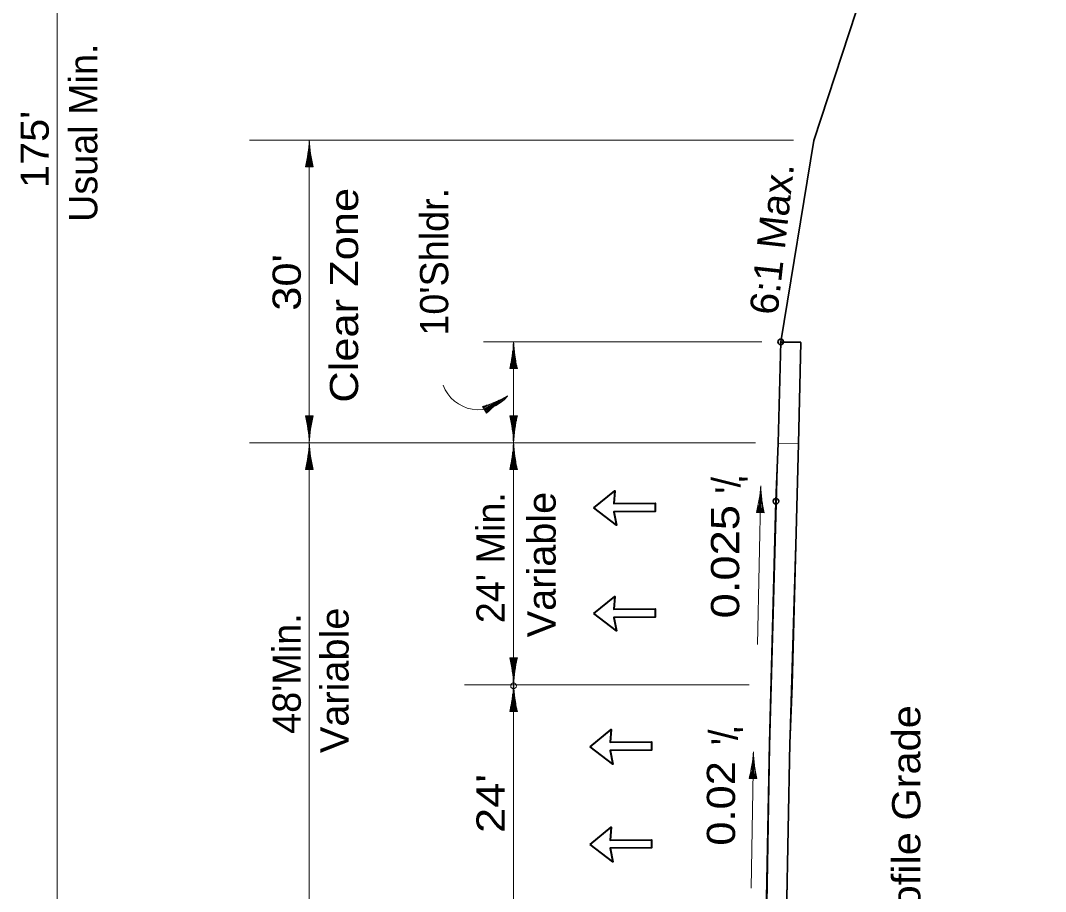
# Model space of a CAD drawing. Extents: x 2363427 to 2368559, y 6957299 to 6980140.
# Drawn here: x 2363673 to 2364182, y 6959151 to 6959583 of the extents above; entities that cross this region are included whole.
import ezdxf
from ezdxf.enums import TextEntityAlignment as Align

# ---------------------------------------------------------------- set-up
doc = ezdxf.new("R2010")
doc.units = 0
doc.header["$LTSCALE"] = 5.6
doc.header["$PDMODE"] = 32
doc.header["$PDSIZE"] = 2.8
for name, color, linetype, lineweight in [('3', 7, 'Continuous', 35), ('4', 7, 'Continuous', 13), ('40', 7, 'Continuous', 35), ('6', 7, 'Continuous', 13), ('8', 7, 'Continuous', 13)]:
    doc.layers.add(name, color=color, linetype=linetype, lineweight=lineweight)

msp = doc.modelspace()

# ---------------------------------------------------------------- linework, layer by layer
at = {"layer": '3', "lineweight": 13}
for p, q in [((2364056.564, 6959523.819), (2363786.818, 6959523.819)), ((2364040.881, 6959423.819), (2363902.871, 6959423.819)), ((2364037.745, 6959373.819), (2363786.818, 6959373.819)), ((2364048.036, 6959344.557), (2364047.855, 6959344.765)), ((2364034.607, 6959253.819), (2363893.462, 6959253.819))]:
    msp.add_line(p, q, dxfattribs=at)
at = {"layer": '3'}
for p, q in [((2364049.029, 6959373.639), (2364050.199, 6959423.789)), ((2364060.199, 6959423.673), (2364050.701, 6959423.673)), ((2364059.027, 6959373.405), (2364060.196, 6959423.556)), ((2364047.855, 6959344.765), (2364049.029, 6959373.639)), ((2364055.893, 6959253.511), (2364059.026, 6959373.377)), ((2364044.722, 6959224.899), (2364047.855, 6959344.765)), ((2364054.717, 6959224.596), (2364055.891, 6959253.438)), ((2364041.132, 6959044.947), (2364044.722, 6959224.899)), ((2364051.131, 6959044.747), (2364054.721, 6959224.7))]:
    msp.add_line(p, q, dxfattribs=at)
msp.add_lwpolyline([(2364050.199, 6959423.789), (2364066.723, 6959523.669), (2364181.535, 6959873.773)], dxfattribs=at)
at = {"layer": '3', "lineweight": 13}
for points in [[(2364049.029, 6959373.639), (2364059.027, 6959373.405), (2364060.199, 6959423.673), (2364050.199, 6959423.789)], [(2364043.404, 6959135.569), (2364053.219, 6959135.569), (2364054.614, 6959223.011), (2364059.027, 6959373.405), (2364049.029, 6959373.639), (2364044.76, 6959223.355)]]:
    msp.add_lwpolyline(points, close=True, dxfattribs=at)
msp.add_lwpolyline([(2364047.855, 6959344.765), (2364047.785, 6959344.619), (2364047.855, 6959344.765)], dxfattribs=at)
at = {"layer": '3'}
for p in [(2364050.199, 6959423.789), (2364047.855, 6959344.765)]:
    msp.add_point(p, dxfattribs=at)
at = {"layer": '4'}
for p, q in [((2363903.41, 6959390.015), (2363914.151, 6959396.533)), ((2363904.37, 6959388.433), (2363902.383, 6959391.707)), ((2363902.632, 6959391.297), (2363904.667, 6959392.533)), ((2363902.891, 6959390.869), (2363907.047, 6959393.391)), ((2363903.151, 6959390.441), (2363910.51, 6959394.909)), ((2363903.669, 6959389.587), (2363909.952, 6959393.401)), ((2363903.929, 6959389.159), (2363907.585, 6959391.379)), ((2363904.189, 6959388.733), (2363905.543, 6959389.555)), ((2364040.345, 6959352.427), (2364038.734, 6959273.807)), ((2364040.007, 6959339.119), (2364040.265, 6959351.681)), ((2364039.507, 6959339.129), (2364039.658, 6959346.477)), ((2364040.507, 6959339.109), (2364040.683, 6959347.717)), ((2364038.507, 6959339.151), (2364038.54, 6959340.735)), ((2364039.007, 6959339.139), (2364039.095, 6959343.415)), ((2364041.007, 6959339.099), (2364041.107, 6959343.959)), ((2364041.507, 6959339.089), (2364041.555, 6959341.469)), ((2364038.157, 6959339.157), (2364041.987, 6959339.079)), ((2364036.687, 6959220.615), (2364035.613, 6959152.899)), ((2364036.411, 6959207.307), (2364036.61, 6959219.869)), ((2364035.911, 6959207.315), (2364036.027, 6959214.663)), ((2364036.911, 6959207.299), (2364037.047, 6959215.907)), ((2364034.911, 6959207.331), (2364034.936, 6959208.915)), ((2364035.411, 6959207.323), (2364035.479, 6959211.599)), ((2364037.411, 6959207.291), (2364037.488, 6959212.153)), ((2364037.911, 6959207.283), (2364037.949, 6959209.665)), ((2364034.561, 6959207.337), (2364038.391, 6959207.275))]:
    msp.add_line(p, q, dxfattribs=at)
for centre, radius, start, end in [((2363900.377, 6959408.968), 18.823, 200.84978, 319.74384), ((2363880.391, 6959460.489), 72.212, 287.73061, 298.41666), ((2363955.244, 6959337.184), 72.212, 124.10378, 134.78983), ((2363968.31, 6959357.486), 72.212, 345.29652, 355.98257), ((2364112.527, 6959354.531), 72.212, 181.66968, 192.35573), ((2363964.629, 6959225.341), 72.212, 345.56175, 356.2478), ((2364108.858, 6959223.054), 72.212, 181.93492, 192.62097)]:
    msp.add_arc(centre, radius, start, end, dxfattribs=at)
at = {"layer": '40'}
for p, q in [((2363967.467, 6959343.675), (2363987.973, 6959343.87)), ((2363967.467, 6959291.283), (2363987.973, 6959291.478)), ((2363965.647, 6959225.309), (2363986.153, 6959225.503)), ((2363965.647, 6959176.797), (2363986.153, 6959176.993))]:
    msp.add_line(p, q, dxfattribs=at)
for points in [[(2363967.467, 6959343.675), (2363968, 6959349.99), (2363957.613, 6959341.455), (2363968.713, 6959332.853), (2363967.505, 6959339.58)], [(2363967.505, 6959339.58), (2363988.01, 6959339.775), (2363987.973, 6959343.87)], [(2363967.467, 6959291.283), (2363968, 6959297.598), (2363957.613, 6959289.063), (2363968.713, 6959280.461), (2363967.505, 6959287.188)], [(2363967.505, 6959287.188), (2363988.01, 6959287.383), (2363987.973, 6959291.478)], [(2363965.647, 6959225.309), (2363966.18, 6959231.623), (2363955.793, 6959223.089), (2363966.893, 6959214.486), (2363965.685, 6959221.213)], [(2363965.685, 6959221.213), (2363986.19, 6959221.409), (2363986.153, 6959225.503)], [(2363965.647, 6959176.797), (2363966.18, 6959183.113), (2363955.793, 6959174.577), (2363966.893, 6959165.975), (2363965.685, 6959172.703)], [(2363965.685, 6959172.703), (2363986.19, 6959172.897), (2363986.153, 6959176.993)]]:
    msp.add_lwpolyline(points, dxfattribs=at)
at = {"layer": '6'}
for p, q in [((2363691.329, 6959073.103), (2363691.329, 6959948.819)), ((2363816.467, 6959510.507), (2363816.467, 6959523.071)), ((2363815.967, 6959510.507), (2363815.967, 6959519.117)), ((2363816.967, 6959510.507), (2363816.967, 6959517.857)), ((2363814.967, 6959510.507), (2363814.967, 6959512.889)), ((2363815.467, 6959510.507), (2363815.467, 6959515.369)), ((2363817.467, 6959510.507), (2363817.467, 6959514.783)), ((2363818.317, 6959510.507), (2363814.487, 6959510.507)), ((2363817.967, 6959510.507), (2363817.967, 6959512.092)), ((2363917.783, 6959410.507), (2363917.783, 6959423.071)), ((2363917.283, 6959410.507), (2363917.283, 6959419.117)), ((2363918.283, 6959410.507), (2363918.283, 6959417.857)), ((2363916.283, 6959410.507), (2363916.283, 6959412.889)), ((2363916.783, 6959410.507), (2363916.783, 6959415.369)), ((2363918.783, 6959410.507), (2363918.783, 6959414.783)), ((2363919.283, 6959410.507), (2363919.283, 6959412.092)), ((2363919.633, 6959410.507), (2363915.803, 6959410.507)), ((2363814.487, 6959387.102), (2363818.317, 6959387.102)), ((2363814.837, 6959387.102), (2363814.837, 6959385.517)), ((2363815.337, 6959387.102), (2363815.337, 6959382.825)), ((2363815.837, 6959387.102), (2363815.837, 6959379.752)), ((2363816.337, 6959387.102), (2363816.337, 6959374.538)), ((2363816.837, 6959387.102), (2363816.837, 6959378.493)), ((2363817.337, 6959387.102), (2363817.337, 6959382.24)), ((2363817.837, 6959387.102), (2363817.837, 6959384.721)), ((2363915.803, 6959387.102), (2363919.633, 6959387.102)), ((2363916.153, 6959387.102), (2363916.153, 6959385.517)), ((2363916.653, 6959387.102), (2363916.653, 6959382.825)), ((2363917.153, 6959387.102), (2363917.153, 6959379.752)), ((2363917.653, 6959387.102), (2363917.653, 6959374.538)), ((2363918.153, 6959387.102), (2363918.153, 6959378.493)), ((2363918.653, 6959387.102), (2363918.653, 6959382.24)), ((2363919.153, 6959387.102), (2363919.153, 6959384.721)), ((2363816.467, 6959360.479), (2363816.467, 6959373.043)), ((2363917.783, 6959360.479), (2363917.783, 6959373.043)), ((2363815.467, 6959360.479), (2363815.467, 6959365.341)), ((2363815.967, 6959360.479), (2363815.967, 6959369.089)), ((2363816.967, 6959360.479), (2363816.967, 6959367.829)), ((2363916.783, 6959360.479), (2363916.783, 6959365.341)), ((2363917.283, 6959360.479), (2363917.283, 6959369.089)), ((2363918.283, 6959360.479), (2363918.283, 6959367.829)), ((2363818.317, 6959360.479), (2363814.487, 6959360.479)), ((2363814.967, 6959360.479), (2363814.967, 6959362.861)), ((2363817.467, 6959360.479), (2363817.467, 6959364.755)), ((2363817.967, 6959360.479), (2363817.967, 6959362.064)), ((2363919.633, 6959360.479), (2363915.803, 6959360.479)), ((2363916.283, 6959360.479), (2363916.283, 6959362.861)), ((2363918.783, 6959360.479), (2363918.783, 6959364.755)), ((2363919.283, 6959360.479), (2363919.283, 6959362.064)), ((2363915.803, 6959267.13), (2363919.633, 6959267.13)), ((2363916.153, 6959267.13), (2363916.153, 6959265.545)), ((2363916.653, 6959267.13), (2363916.653, 6959262.853)), ((2363917.153, 6959267.13), (2363917.153, 6959259.78)), ((2363917.653, 6959267.13), (2363917.653, 6959254.566)), ((2363918.153, 6959267.13), (2363918.153, 6959258.521)), ((2363918.653, 6959267.13), (2363918.653, 6959262.268)), ((2363919.153, 6959267.13), (2363919.153, 6959264.749)), ((2363917.719, 6959254.447), (2363917.719, 6959255.077)), ((2363917.719, 6959133.875), (2363917.719, 6959253.819)), ((2363917.283, 6959240.507), (2363917.283, 6959249.117)), ((2363917.783, 6959240.507), (2363917.783, 6959253.071)), ((2363916.783, 6959240.507), (2363916.783, 6959245.369)), ((2363918.283, 6959240.507), (2363918.283, 6959247.857)), ((2363918.783, 6959240.507), (2363918.783, 6959244.783)), ((2363919.633, 6959240.507), (2363915.803, 6959240.507)), ((2363916.283, 6959240.507), (2363916.283, 6959242.889)), ((2363919.283, 6959240.507), (2363919.283, 6959242.092))]:
    msp.add_line(p, q, dxfattribs=at)
for points in [[(2363816.401, 6959136.391), (2363816.401, 6959373.791), (2363816.401, 6959523.819)], [(2363917.719, 6959253.217), (2363917.719, 6959253.819), (2363917.719, 6959373.791), (2363917.719, 6959423.819)]]:
    msp.add_lwpolyline(points, dxfattribs=at)
for centre, start, end in [((2363744.278, 6959527.401), 346.47039, 357.15644), ((2363888.525, 6959527.401), 182.84356, 193.52961), ((2363845.595, 6959427.401), 346.47039, 357.15644), ((2363989.842, 6959427.401), 182.84356, 193.52961), ((2363744.278, 6959370.208), 2.84356, 13.52961), ((2363888.525, 6959370.208), 166.47039, 177.15644), ((2363845.595, 6959370.208), 2.84356, 13.52961), ((2363989.842, 6959370.208), 166.47039, 177.15644), ((2363744.278, 6959377.373), 346.47039, 357.15644), ((2363888.525, 6959377.373), 182.84356, 193.52961), ((2363845.595, 6959377.373), 346.47039, 357.15644), ((2363989.842, 6959377.373), 182.84356, 193.52961), ((2363845.595, 6959250.236), 2.84356, 13.52961), ((2363989.842, 6959250.236), 166.47039, 177.15644), ((2363845.595, 6959257.401), 346.47039, 357.15644), ((2363989.842, 6959257.401), 182.84356, 193.52961)]:
    msp.add_arc(centre, 72.212, start, end, dxfattribs=at)
msp.add_point((2363917.719, 6959253.217), dxfattribs=at)
at = {"layer": '8', "lineweight": 40}
for points in [[(2363957.613, 6959341.455), (2363968, 6959349.99), (2363967.467, 6959343.675), (2363987.973, 6959343.87), (2363988.01, 6959339.775), (2363967.505, 6959339.58), (2363968.713, 6959332.853)], [(2363957.613, 6959289.063), (2363968, 6959297.598), (2363967.467, 6959291.283), (2363987.973, 6959291.478), (2363988.01, 6959287.383), (2363967.505, 6959287.188), (2363968.713, 6959280.461)], [(2363955.793, 6959223.089), (2363966.18, 6959231.623), (2363965.647, 6959225.309), (2363986.153, 6959225.503), (2363986.19, 6959221.409), (2363965.685, 6959221.213), (2363966.893, 6959214.486)], [(2363955.793, 6959174.577), (2363966.18, 6959183.113), (2363965.647, 6959176.797), (2363986.153, 6959176.993), (2363986.19, 6959172.897), (2363965.685, 6959172.703), (2363966.893, 6959165.975)]]:
    msp.add_lwpolyline(points, close=True, dxfattribs=at)

# ---------------------------------------------------------------- texts
at = {"layer": '4'}
for s, p in [('Usual Min.', (2363711.311, 6959527.486)), ("10'Shldr.", (2363885.331, 6959463.513)), ('/', (2364030.223, 6959354.202)), ("'", (2364043.453, 6959355.774)), ("'", (2364031.789, 6959350.275)), ("24' Min.", (2363913.327, 6959316.806)), ("48'Min.", (2363812.207, 6959259.344)), ('/', (2364028.785, 6959228.981)), ("'", (2364041.103, 6959231.498)), ("'", (2364029.829, 6959225.614))]:
    msp.add_text(s, height=14, rotation=90, dxfattribs=at).set_placement(p, align=Align.CENTER)
for s, rotation, width, p in [("175'", 90, 1.1, (2363687.203, 6959519.192)), ('6:1 Max.', 83.659, 1.05, (2364052.756, 6959474.147)), ('Clear Zone', 90, 1.15, (2363840.647, 6959446.891)), ("30'", 90, 1.15, (2363812.207, 6959453.26)), ('Variable', 90, 1.05, (2363938.607, 6959313.39)), ('0.025', 90, 1.2, (2364029.628, 6959314.798)), ('Variable', 90, 1.05, (2363835.907, 6959255.982)), ('Profile Grade', 90, 1.1, (2364119.447, 6959183.009)), ('0.02', 90, 1.15, (2364027.581, 6959194.964)), ("24'", 90, 1.2, (2363913.327, 6959194.923))]:
    msp.add_text(s, height=14, rotation=rotation, dxfattribs=dict(at, width=width)).set_placement(p, align=Align.CENTER)

doc.saveas('drawing.dxf')
